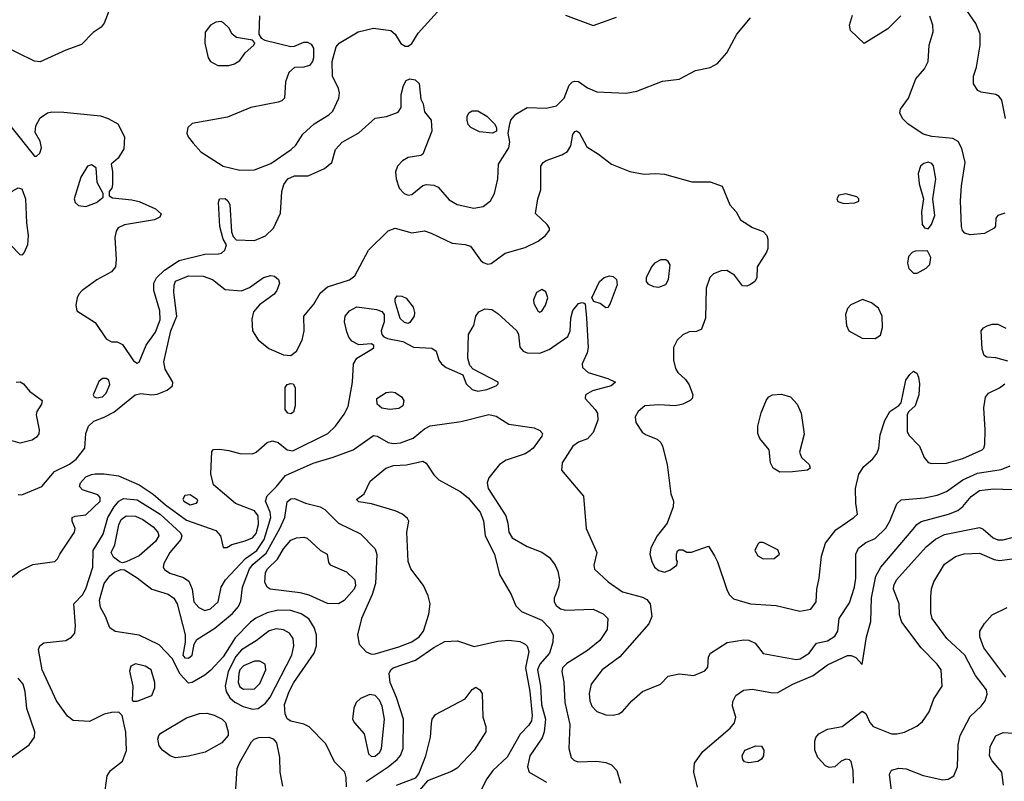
# Model space of a CAD drawing. Extents: x 1173029 to 1307123, y 522559 to 678521.
# Tile 347 of 623: x 1286913 to 1292291, y 536806 to 540964. Entities that reach past the tile are written whole.
import ezdxf

# ---------------------------------------------------------------- set-up
doc = ezdxf.new("R2010")
doc.units = 0

msp = doc.modelspace()

# ---------------------------------------------------------------- linework, layer by layer
at = {"layer": '0CON10XD'}
for points in [[(1287405.4, 541025), (1287374.5, 540945.5), (1287357.6, 540922.4), (1287315, 540894), (1287250.9, 540829.1), (1287165, 540797.9), (1287025, 540733.8), (1286995, 540738), (1286815, 540824.4)], [(1287555, 539088.6), (1287565, 539094.3), (1287603.4, 539186.6), (1287655, 539257.5), (1287680.6, 539325), (1287679.1, 539375), (1287646.8, 539485), (1287645.4, 539525), (1287660.4, 539555), (1287703.6, 539596.4), (1287785, 539649.3), (1287925, 539683.8), (1288000, 539685), (1288015, 539688.8), (1288033.3, 539705), (1288042.5, 539735), (1288023.8, 539765), (1288005.8, 539834.2), (1287998.6, 539965), (1288004.5, 539985.5), (1288035, 539987.5), (1288050.8, 539975), (1288061.4, 539955), (1288070, 539805), (1288079.3, 539779.3), (1288095, 539762.5), (1288195, 539758.7), (1288255.6, 539784.4), (1288300.4, 539825), (1288337.9, 539907.9), (1288344.7, 540025.3), (1288356.4, 540065), (1288377.8, 540095), (1288415, 540112.3), (1288488.7, 540111.3), (1288578.5, 540151.5), (1288617.5, 540185), (1288638.9, 540255), (1288674.7, 540295.3), (1288765, 540345.4), (1288855, 540425.6), (1288917.5, 540435), (1288980.5, 540459.5), (1288996.2, 540485), (1288996.2, 540555), (1289009.2, 540605), (1289025, 540632), (1289045, 540641.4), (1289073.3, 540635), (1289096, 540615), (1289105, 540530), (1289116.7, 540505), (1289125, 540460), (1289160, 540415), (1289163.8, 540355), (1289115, 540230), (1289105, 540222.5), (1289035, 540212), (1289005, 540194), (1288976.2, 540165), (1288966.4, 540133.6), (1288968.8, 540095), (1288986.2, 540045), (1289013.3, 540015), (1289035, 540006.2), (1289055, 540008.8), (1289115, 540058.8), (1289135, 540063.3), (1289175, 540060), (1289199.5, 540049.5), (1289259.8, 539979.8), (1289302, 539955), (1289394.6, 539934.6), (1289445.3, 539944.7), (1289484.4, 539975), (1289506.4, 540015), (1289524.6, 540094.6), (1289528.9, 540175), (1289584.3, 540265), (1289590.6, 540295), (1289582, 540345), (1289591.2, 540395), (1289596, 540415), (1289622.4, 540447.6), (1289685, 540484.4), (1289789.3, 540480.7), (1289845, 540492.9), (1289887.1, 540535), (1289915, 540606.7), (1289933.3, 540625), (1289945, 540628), (1289965.6, 540625.6), (1290015, 540592), (1290065, 540570.8), (1290226.3, 540563.7), (1290285, 540573.5), (1290425, 540628.6), (1290515, 540640), (1290605, 540687.1), (1290685, 540702.9), (1290725, 540724), (1290775, 540783.8), (1290830, 540885), (1290905, 540974.3)], [(1288224, 540985), (1288220, 540885), (1288233, 540863), (1288252.5, 540852.5), (1288395, 540817.5), (1288415, 540820), (1288465, 540841.4), (1288485, 540841.4), (1288505, 540831.2), (1288518.8, 540808.8), (1288518.8, 540755), (1288513.3, 540735), (1288495.9, 540714.1), (1288466.1, 540703.9), (1288415, 540703.3), (1288383.6, 540676.4), (1288364.5, 540625.5), (1288360, 540535), (1288345, 540521.2), (1288325.6, 540514.4), (1288175, 540484.5), (1288047.7, 540432.3), (1287855, 540396.9), (1287831.9, 540375), (1287825.6, 540345), (1287833.1, 540325), (1287860.4, 540290.4), (1287902.1, 540242.1), (1288025, 540164.5), (1288115, 540141.5)], [(1288115, 540141.5), (1288195, 540143.3), (1288285, 540178.5), (1288396.9, 540255), (1288421.2, 540278.8), (1288460.2, 540339.8), (1288522, 540395), (1288602.5, 540445), (1288622.9, 540465), (1288656, 540535), (1288660, 540565), (1288655, 540587.5), (1288621.2, 540655), (1288620, 540735), (1288642, 540815), (1288658.8, 540835), (1288762.2, 540897.8), (1288845, 540917.8), (1288940, 540905), (1288963.8, 540885), (1288994.5, 540834.5), (1289019.1, 540819.1), (1289035, 540818.6), (1289055.4, 540834.6), (1289088.9, 540891.1), (1289212, 541025)], [(1289895, 540988.6), (1290045, 540931.9), (1290172.8, 540977.2)], [(1291726.2, 540985), (1291655.8, 540914.2), (1291525, 540833.3), (1291451.2, 540905), (1291446.2, 540935), (1291461.2, 540988.8)], [(1292295, 539906.9), (1292256.7, 539895), (1292245, 539880), (1292243.6, 539836.4), (1292236.2, 539825), (1292182.7, 539797.3), (1292105, 539788.9), (1292075, 539798.2), (1292063.4, 539813.4), (1292057.8, 539835), (1292051.6, 539975), (1292056.6, 540056.6), (1292077.3, 540185), (1292060, 540260), (1292039.5, 540299.5), (1292010, 540315), (1291894.5, 540325.5), (1291848.5, 540338.5), (1291764, 540395), (1291736, 540425), (1291720, 540455), (1291723.8, 540475), (1291768.6, 540535), (1291808.7, 540641.3), (1291855, 540696.2), (1291876, 540735), (1291880.8, 540825), (1291903, 540897), (1291900, 540935), (1291885, 540983.8)], [(1292297.5, 540425), (1292277.5, 540525), (1292262.5, 540545), (1292245, 540555.6), (1292165, 540568.6), (1292146.8, 540576.8), (1292123.2, 540613.2), (1292122.2, 540655), (1292139.5, 540705), (1292159.4, 540825), (1292159.4, 540885), (1292135, 540944), (1292086.9, 541015)], [(1288055, 540714.5), (1288086.2, 540723.8), (1288115, 540742), (1288145, 540783.8), (1288192.5, 540825), (1288197, 540837), (1288185, 540852.5), (1288096.6, 540866.6), (1288074.5, 540884.5), (1288055, 540918.8), (1288027.3, 540947.3), (1288013.9, 540953.9), (1287985, 540951.2), (1287955, 540933.3), (1287926.7, 540895), (1287923.8, 540835), (1287942, 540755), (1287956.2, 540735), (1287995, 540714.5), (1288055, 540714.5)], [(1286865, 540381.4), (1286995, 540219.2), (1287005, 540219.2), (1287022.5, 540235), (1287032.2, 540265), (1287025, 540300), (1286997.7, 540347.7), (1287000.8, 540385), (1287025, 540428.8), (1287064.3, 540455.7), (1287088.3, 540461.7), (1287155, 540459.1), (1287355, 540439.5), (1287396.2, 540425), (1287448.8, 540395), (1287486.2, 540325), (1287481.7, 540258.3), (1287451.4, 540208.6), (1287413.3, 540175), (1287420, 540135), (1287420, 540065), (1287415.9, 540044.1), (1287402.5, 540025), (1287401.7, 540001.7), (1287420.7, 539990.7), (1287525, 539981.1), (1287565, 539971.5), (1287655, 539930.8), (1287685.6, 539904.4), (1287678.1, 539885), (1287649.5, 539870.5), (1287486, 539844), (1287452, 539828), (1287440.2, 539809.8), (1287432.9, 539775), (1287441.1, 539655), (1287436.2, 539613.8), (1287415, 539588.1), (1287335, 539543.6), (1287255.3, 539484.7), (1287235.7, 539465), (1287226.7, 539445), (1287220.6, 539405), (1287226.2, 539375), (1287325, 539311.5), (1287385, 539222), (1287414.1, 539205.9), (1287445, 539204.3), (1287475, 539191.4), (1287535, 539100.8), (1287555, 539088.6)], [(1289495, 540343.8), (1289425, 540351.2), (1289376.7, 540375), (1289362.3, 540392.3), (1289356.7, 540415), (1289356.7, 540435), (1289366.7, 540455), (1289385, 540465.8), (1289415, 540465.8), (1289465, 540436.7), (1289507.5, 540395), (1289517.5, 540375), (1289517.5, 540355), (1289495, 540343.8)], [(1286905, 538370.8), (1286925, 538369.2), (1287034.3, 538415), (1287103.6, 538496.4), (1287185, 538536.2), (1287222.3, 538565), (1287268.2, 538625), (1287273.8, 538705), (1287290, 538745), (1287318.3, 538771.7), (1287374.6, 538794.6), (1287428.3, 538821.7), (1287544.1, 538915.9), (1287575, 538922.3), (1287635, 538915.4), (1287665, 538919.6), (1287719.1, 538940.9), (1287747.1, 538965), (1287750, 538985), (1287708.2, 539055), (1287701.1, 539095), (1287738.1, 539265), (1287771.8, 539345), (1287756, 539475), (1287756.2, 539515), (1287765, 539536.2), (1287835, 539566.2), (1287915, 539563.7), (1287965.6, 539545), (1288035, 539491.4), (1288125, 539483.1), (1288168.7, 539501.3), (1288245, 539555.6), (1288285, 539567.5), (1288305, 539563.3), (1288327.5, 539545), (1288331.5, 539525), (1288318.1, 539485), (1288304, 539465), (1288222.8, 539407.2), (1288191.2, 539368.8), (1288180.7, 539329.3), (1288185.4, 539265), (1288215, 539216.5), (1288275, 539167.9), (1288355, 539134.6), (1288395, 539129.6), (1288425.2, 539154.8), (1288455.3, 539215), (1288467.3, 539265), (1288465, 539345.8), (1288519.9, 539410.1), (1288555, 539471.1), (1288595, 539504.6), (1288715, 539544.4), (1288744, 539565), (1288818.9, 539705), (1288925, 539810.5), (1288965, 539826.5), (1289055, 539800), (1289125, 539810.8), (1289160.7, 539799.3), (1289275, 539744), (1289346.1, 539736.1), (1289375, 539726.7), (1289430.3, 539650.3), (1289445, 539638), (1289469.5, 539629.5), (1289487.6, 539632.4), (1289565, 539689.4), (1289675, 539720), (1289744.5, 539755.5), (1289785, 539786), (1289808, 539815), (1289808, 539825), (1289794, 539845), (1289731.2, 539905), (1289744, 539985), (1289760, 540035), (1289760, 540165), (1289772, 540185), (1289788.8, 540195), (1289875, 540226.2), (1289905.6, 540245), (1289924.4, 540275), (1289935, 540336.7), (1289945, 540353.8), (1289955, 540358), (1289968.6, 540348.6), (1290010.2, 540270.2), (1290075, 540230.4), (1290145, 540175.4), (1290245, 540134.6), (1290325, 540121.1), (1290385.6, 540124.4)], [(1287275, 539943.8), (1287332.5, 539965), (1287370, 539995), (1287370, 540015), (1287335.8, 540075.8), (1287331.2, 540155), (1287305, 540171.2), (1287283.8, 540165), (1287247.5, 540105), (1287211.2, 539985), (1287216.4, 539966.4), (1287235, 539950), (1287275, 539943.8)], [(1291875, 539822.5), (1291893.6, 539846.4), (1291912.5, 539895), (1291900.6, 539985), (1291916.4, 540095), (1291905, 540166.2), (1291895, 540179.4), (1291875, 540186.4), (1291850.9, 540179.1), (1291834, 540165), (1291820, 540125), (1291827, 540067), (1291850.8, 539985), (1291838.8, 539915), (1291842.5, 539845), (1291855, 539827.5), (1291875, 539822.5)], [(1290385.6, 540124.4), (1290435, 540121.1), (1290585, 540078.6), (1290685, 540078.8), (1290750, 540055), (1290792.3, 539952.3), (1290826.7, 539915), (1290850.7, 539870.7), (1290915, 539830), (1290975, 539806.7), (1290993.3, 539785), (1290998.8, 539765), (1290999.2, 539715), (1290992.5, 539695), (1290942, 539615), (1290940, 539555), (1290928.8, 539535), (1290905, 539517.5), (1290885, 539509.2), (1290861.7, 539511.7), (1290818.3, 539568.3), (1290775, 539593.8), (1290745, 539593.3), (1290703, 539577), (1290683, 539557), (1290662.3, 539497.7), (1290658.8, 539335), (1290637.5, 539275), (1290609.3, 539260.7), (1290570.7, 539259.3), (1290535, 539243.8), (1290505, 539213.8), (1290484.3, 539175), (1290483.5, 539105), (1290495, 539060), (1290507.6, 539037.6), (1290549.7, 538999.7), (1290569.5, 538969.5), (1290590, 538915), (1290586, 538895), (1290575, 538884.3), (1290535, 538865.6), (1290494.5, 538855.5), (1290405, 538861.1), (1290327.5, 538855), (1290290.8, 538825), (1290274.3, 538795), (1290278.6, 538765), (1290312.4, 538712.4), (1290335, 538697.1), (1290395, 538674.2), (1290415, 538656), (1290425, 538636.2), (1290450, 538535), (1290470, 538375), (1290484, 538335), (1290482, 538305), (1290450, 538215), (1290394.4, 538145), (1290360.6, 538079.4), (1290355.6, 538045), (1290365.6, 538005), (1290381.4, 537975), (1290405, 537955.7), (1290435, 537947.5), (1290465, 537959.2), (1290503.3, 537985), (1290506.7, 538005), (1290501.2, 538015), (1290501.2, 538045), (1290506.4, 538063.6), (1290515, 538070), (1290535, 538068.8), (1290557, 538057), (1290583.6, 538056.4), (1290675, 538090), (1290707.5, 538037.5), (1290725, 538003.8), (1290775, 537852), (1290788.9, 537825), (1290811.9, 537801.9), (1290905.4, 537775.4), (1291045, 537766), (1291175, 537734.5)], [(1286925, 539677.5), (1286915, 539680), (1286863.8, 539735), (1286808.3, 539768.3), (1286788.6, 539795), (1286781.9, 539825), (1286800.8, 539905), (1286803.3, 539975), (1286872, 540028), (1286905.8, 540045.8), (1286925, 540040), (1286945, 539986.7), (1286949.7, 539855), (1286959.1, 539785), (1286955.7, 539734.3), (1286937.7, 539692.3), (1286925, 539677.5)], [(1291415, 539961.2), (1291475, 539963.8), (1291496.4, 539973.6), (1291496.4, 539986.4), (1291485.9, 539995.9), (1291425, 540013.8), (1291387.5, 540005), (1291376.7, 539985), (1291381.7, 539971.7), (1291415, 539961.2)], [(1291795, 539579.2), (1291815, 539580), (1291865, 539607.5), (1291885, 539626.7), (1291890, 539665), (1291871.7, 539701.7), (1291805, 539700), (1291787.7, 539692.3), (1291768.8, 539671.2), (1291762.9, 539635), (1291770.6, 539605), (1291795, 539579.2)], [(1290405, 539503.5), (1290442, 539518), (1290457.8, 539545), (1290465.6, 539625), (1290454.5, 539644.5), (1290442.2, 539652.2), (1290415, 539652.7), (1290380, 539635), (1290363.5, 539615), (1290335.7, 539555), (1290335.8, 539535), (1290345, 539522.5), (1290375, 539507.8), (1290405, 539503.5)], [(1290115, 539390), (1290083.6, 539413.6), (1290050, 539425), (1290037.5, 539445), (1290080, 539535), (1290105, 539555.7), (1290135.7, 539565.7), (1290155, 539561.2), (1290173.8, 539545), (1290175.8, 539515.8), (1290138.8, 539415), (1290125, 539392.5), (1290115, 539390)], [(1289755, 539366.7), (1289765, 539372.5), (1289785.7, 539405), (1289797.5, 539445), (1289787.3, 539477.3), (1289765, 539491.2), (1289735.7, 539474.3), (1289718.8, 539435), (1289721.2, 539415), (1289743.8, 539375), (1289755, 539366.7)], [(1286855, 537910), (1286915, 537954.5), (1286985, 537990), (1287104.4, 538005.6), (1287120.6, 538019.4), (1287132.2, 538045), (1287212.5, 538165), (1287215.9, 538185.9), (1287200, 538225), (1287200, 538245), (1287217, 538253), (1287275, 538260.6), (1287352.7, 538335), (1287353.3, 538355), (1287339.5, 538369.5), (1287256.8, 538396.8), (1287239.4, 538415), (1287245.5, 538435), (1287275, 538467.1), (1287305, 538481.2), (1287325, 538483.6), (1287375, 538483.6), (1287453, 538473), (1287565, 538424.2), (1287642.9, 538372.9), (1287710.3, 538315), (1287825, 538230.8), (1287984.7, 538174.7), (1288009.4, 538145), (1288025, 538082.5), (1288045, 538081.2), (1288072.4, 538097.6), (1288145, 538119.3), (1288185, 538134.7), (1288205, 538159.1), (1288217.1, 538207.1), (1288215.4, 538255.4), (1288195, 538281.9), (1288091.9, 538321.9), (1287972.5, 538425), (1287957.1, 538485), (1287963, 538607), (1287972.5, 538617.5), (1288005, 538618.8), (1288055, 538612.5), (1288115.6, 538595.6), (1288185, 538594.3), (1288205, 538603.1), (1288265, 538655.4), (1288295, 538665.4), (1288325, 538654.6), (1288375, 538614.6), (1288405, 538609.7), (1288595.8, 538705), (1288637.5, 538745), (1288685, 538810), (1288707.6, 538852.4), (1288731.4, 538985), (1288735.8, 539085), (1288754.3, 539115.7), (1288837.5, 539165), (1288846.7, 539175), (1288846.7, 539185), (1288835, 539193.3), (1288765, 539189.2), (1288728.2, 539208.2), (1288710.7, 539230.7), (1288699.8, 539259.8), (1288688.2, 539315), (1288691.8, 539345), (1288714.4, 539375), (1288755, 539396), (1288862, 539382), (1288890.9, 539370.9), (1288904.2, 539354.2), (1288904.2, 539315), (1288887.5, 539265), (1288891.2, 539245), (1288902.7, 539232.7), (1288923.1, 539223.1), (1289006.7, 539206.7), (1289065, 539176.7), (1289165, 539170), (1289187.5, 539155), (1289202.5, 539105), (1289216.7, 539085), (1289242.5, 539065), (1289333.8, 539025), (1289352.7, 538975), (1289384.4, 538945), (1289415, 538935.4), (1289465, 538945.5), (1289516.7, 538965), (1289527.5, 538975), (1289526.7, 538985), (1289390, 539055), (1289372, 539075), (1289361.2, 539115), (1289363.8, 539245), (1289385, 539280), (1289394, 539295), (1289404.2, 539345), (1289420.3, 539369.7), (1289454.4, 539385.6), (1289492, 539382), (1289525, 539360.6), (1289627.8, 539265), (1289638.1, 539245), (1289645.5, 539175.5), (1289662.5, 539155), (1289685, 539144.5), (1289755, 539143.1), (1289805, 539163.8), (1289906.6, 539233.4), (1289920.4, 539265), (1289923.1, 539335), (1289935, 539375.8), (1289965, 539414.2), (1289985, 539420), (1289997, 539417), (1290002.5, 539412.5), (1290010, 539335), (1290018, 539175), (1290012.5, 539145), (1289985.8, 539085), (1289987.5, 539065), (1290018.3, 539038.3), (1290125, 539005.6), (1290166.7, 538985), (1290143.3, 538965), (1290041.7, 538938.3), (1290004.2, 538915), (1290001.4, 538895), (1290056.7, 538835), (1290068.8, 538815), (1290071.9, 538778.1), (1290045, 538710), (1290014.6, 538675.4), (1289965, 538656.9), (1289935, 538634.5), (1289875.5, 538545), (1289873.5, 538505), (1289992.5, 538362.5), (1290007.7, 538185), (1290065.7, 538055), (1290049.2, 537985), (1290053.4, 537963.4), (1290128, 537895), (1290205, 537839.5), (1290315, 537811.2), (1290338.3, 537798.3), (1290356.5, 537775), (1290366.5, 537705), (1290349.4, 537665), (1290190.8, 537485), (1290095, 537414), (1290035, 537336.7), (1290024.6, 537285), (1290028.2, 537245), (1290038.1, 537215), (1290065, 537185.8), (1290115, 537168.6), (1290155, 537167.5), (1290185, 537174.2), (1290205, 537186), (1290256.2, 537245), (1290315, 537296), (1290413.3, 537335), (1290455, 537380), (1290515, 537391.4), (1290595, 537382.5), (1290655, 537408.8), (1290671.7, 537428.3), (1290676.2, 537485), (1290686.2, 537505), (1290777.2, 537562.8), (1290868.3, 537578.3), (1290895, 537576.7), (1290930.5, 537560.5), (1290975, 537502.9), (1291155, 537470), (1291175.7, 537475), (1291225, 537504.5), (1291265, 537560), (1291325, 537573.3), (1291365, 537598.5), (1291381.2, 537625), (1291390, 537695), (1291445, 537780.8), (1291472.3, 537865), (1291480, 537915), (1291480.5, 538045), (1291495, 538078.1), (1291535, 538109.4), (1291585, 538131.1), (1291645, 538187.9), (1291666.9, 538225), (1291705, 538320), (1291727.3, 538342.7), (1291855, 538353.6), (1291925, 538368.7), (1291975, 538388.2), (1292065, 538450.8), (1292145, 538487.4), (1292275, 538507.2), (1292322.5, 538527.5)], [(1289035, 539305.8), (1289015, 539310), (1288992.1, 539332.1), (1288963.9, 539423.9), (1288965, 539440), (1288975, 539456.7), (1289000, 539455), (1289025, 539443.8), (1289062.2, 539395), (1289070.5, 539365), (1289068.5, 539345), (1289045, 539310), (1289035, 539305.8)], [(1291585, 539222.5), (1291615, 539241.2), (1291626.8, 539283.2), (1291624.3, 539345), (1291605, 539388.8), (1291565, 539418), (1291515.9, 539435.9), (1291453.2, 539406.8), (1291435, 539386.7), (1291424.3, 539355), (1291429.2, 539295), (1291442, 539265), (1291515, 539225.6), (1291585, 539222.5)], [(1292310, 539100), (1292245, 539117.5), (1292195, 539121.9), (1292180.5, 539130.5), (1292169.6, 539165), (1292165.6, 539265), (1292178.3, 539281.7), (1292197.3, 539292.7), (1292225, 539301.8), (1292255, 539301.3), (1292298.9, 539278.9)], [(1291175, 537734.5), (1291234.5, 537745.5), (1291264.3, 537785), (1291267.1, 537855), (1291280, 537915), (1291292.7, 538035), (1291315.5, 538105), (1291371.1, 538178.9), (1291470, 538245), (1291490, 538265), (1291480, 538325), (1291478.9, 538405), (1291497.2, 538482.8), (1291524.3, 538525), (1291573.8, 538566.2), (1291595, 538596), (1291605.5, 538625), (1291613.4, 538696.6), (1291637.8, 538775), (1291665.4, 538824.6), (1291715, 538857.5), (1291727.4, 538872.6), (1291753.8, 538995), (1291775, 539026.9), (1291795, 539044.3), (1291813.1, 539033.1), (1291822.5, 539012.5), (1291828.8, 538975), (1291825.2, 538914.8), (1291804.7, 538855.3), (1291770, 538825), (1291761.5, 538808.5), (1291761.2, 538715), (1291769.5, 538695), (1291828.9, 538635), (1291853.2, 538573.2), (1291875, 538547.1), (1291895, 538540.6), (1291975, 538542.9), (1292065, 538568.9), (1292170, 538615), (1292179.4, 538625), (1292184.5, 538645), (1292186.7, 538725), (1292179.5, 538845), (1292187.8, 538902.2), (1292204.5, 538925.5), (1292265, 538953.9), (1292294.5, 538975)], [(1286893.3, 538985), (1286915, 538987.5), (1286933.8, 538975), (1286966.3, 538936.3), (1287036.7, 538885), (1287033.3, 538865), (1287006, 538825), (1287003, 538807), (1287020, 538725), (1287017.3, 538702.7), (1287005.7, 538684.3), (1286981.9, 538668.1), (1286915, 538651.9), (1286865.8, 538665.8)], [(1287335, 538900), (1287365, 538904.4), (1287385, 538924), (1287405, 538972.5), (1287399.4, 538995), (1287385, 539005.6), (1287365, 539004.4), (1287345, 538988.6), (1287314, 538915), (1287320, 538905), (1287335, 538900)], [(1288395, 538811.2), (1288377.5, 538815), (1288363.8, 538835), (1288363.8, 538955), (1288375, 538971.2), (1288395, 538977.1), (1288406.7, 538975), (1288418.8, 538955), (1288418, 538855), (1288408.3, 538821.7), (1288395, 538811.2)], [(1288935, 538835.5), (1288892.2, 538842.2), (1288865.5, 538865.5), (1288863.3, 538895), (1288915, 538928.4), (1288945, 538932.7), (1288965, 538928), (1288998.9, 538905), (1289011.9, 538885), (1289005.8, 538855), (1288985, 538841.1), (1288935, 538835.5)], [(1291065, 538493.3), (1291028, 538515), (1291014.5, 538544.5), (1291006.7, 538615), (1290956.6, 538676.6), (1290945.5, 538705), (1290945.5, 538745.5), (1290962.6, 538817.4), (1290992.2, 538887.8), (1291006, 538905), (1291025, 538915.6), (1291075, 538919.2), (1291123.9, 538903.9), (1291160.5, 538865), (1291181.1, 538815), (1291198.7, 538701.3), (1291173.3, 538603.3), (1291184.4, 538574.4), (1291226, 538535), (1291230, 538515), (1291216.4, 538503.6), (1291135, 538494.4), (1291065, 538493.3)], [(1287374.3, 536715), (1287390.8, 536835), (1287410, 536865), (1287475.4, 536914.6), (1287497, 536973), (1287493.7, 537073.7), (1287473.9, 537163.9), (1287455, 537182.5), (1287415, 537182), (1287375, 537171.4), (1287295, 537131.2), (1287205, 537138.2), (1287175, 537161.5), (1287114.3, 537244.3), (1287036.1, 537415), (1287015.8, 537525), (1287024.2, 537545.8), (1287045, 537562), (1287165, 537574.4), (1287197, 537593), (1287214.4, 537615), (1287218.9, 537655), (1287209.2, 537775), (1287256.6, 537823.4), (1287275, 537855.7), (1287312.3, 537975), (1287314.8, 538065), (1287369.8, 538155), (1287394.3, 538245.7), (1287429.6, 538305), (1287455, 538334.2), (1287480, 538350), (1287555, 538342.6), (1287679.7, 538265), (1287792.2, 538162.2), (1287798.6, 538145), (1287793.5, 538125), (1287734, 538055), (1287700, 537995), (1287697.3, 537975), (1287705, 537961.5), (1287732.6, 537942.6), (1287807.4, 537917.4), (1287837.7, 537897.7), (1287855.3, 537855.3), (1287865.3, 537785.3), (1287890.9, 537755), (1287925, 537738.2), (1287955, 537747.3), (1287996.9, 537785), (1288012.9, 537865), (1288037.3, 537905), (1288147.1, 538022.9), (1288209.3, 538065), (1288248.1, 538125), (1288284.2, 538245), (1288280.5, 538275), (1288255.2, 538335), (1288264.7, 538365), (1288316.6, 538415), (1288365.3, 538474.7), (1288516.8, 538543.2), (1288625, 538574.6), (1288734.1, 538615.9), (1288845, 538694.4), (1288865, 538690.5), (1288925, 538654.7), (1288955, 538650), (1288993.9, 538653.9), (1289061.7, 538678.3), (1289125, 538730), (1289155, 538746.9), (1289325, 538769.6), (1289475, 538808.9), (1289515, 538800), (1289585.4, 538755.4), (1289722.5, 538735), (1289755, 538721.2), (1289768.8, 538705), (1289765, 538690), (1289717.5, 538625), (1289695, 538605.7), (1289675, 538593.1), (1289571.1, 538558.9), (1289534.2, 538535), (1289475, 538462), (1289466.8, 538435), (1289472.8, 538405), (1289567.9, 538255), (1289579.5, 538215), (1289584.5, 538165), (1289602.9, 538135), (1289685, 538086.9), (1289765, 538057.5), (1289806.9, 538026.9), (1289838.1, 537985), (1289852.4, 537952.4), (1289862.1, 537905), (1289856.2, 537865), (1289832.7, 537805), (1289833.3, 537785), (1289843.8, 537765), (1289867.3, 537747.3), (1289895, 537739.6), (1290045, 537745.4), (1290099.9, 537719.9), (1290125.5, 537695), (1290121.8, 537635), (1290082.1, 537575), (1290015, 537520), (1289901.5, 537448.5), (1289878.1, 537425), (1289874.4, 537405), (1289885, 537347.5), (1289890.3, 537235), (1289918.6, 537115), (1289911.8, 536985), (1289925.4, 536935.4), (1289940.6, 536920.6), (1289961.7, 536911.7), (1290065, 536914.6), (1290115, 536907.9), (1290145, 536895.6), (1290175.6, 536865), (1290195.6, 536795.6)], [(1288697.4, 536775), (1288696.6, 536826.6), (1288689.1, 536855), (1288632.5, 536912.5), (1288585, 537009.4), (1288495, 537102.9), (1288465, 537118.1), (1288393.7, 537133.7), (1288375, 537146), (1288363.2, 537173.2), (1288360, 537225), (1288385.3, 537295), (1288411.2, 537345), (1288521.2, 537505), (1288534.6, 537545), (1288533.8, 537605), (1288521.1, 537645), (1288491.8, 537691.8), (1288450.3, 537720.3), (1288395, 537738.9), (1288325, 537739.3), (1288265, 537725.2), (1288203.5, 537696.5), (1288174.8, 537675.2), (1288091, 537589), (1288025, 537484.7), (1287957.8, 537412.2), (1287925, 537385.4), (1287855, 537344.4), (1287835, 537340.6), (1287790.2, 537390.2), (1287746.2, 537476.2), (1287675, 537550.8), (1287565, 537603.2), (1287435, 537622.7), (1287405, 537644), (1287381.8, 537705), (1287354.3, 537755), (1287349.4, 537795), (1287375.4, 537885), (1287405, 537927.1), (1287431.8, 537948.2), (1287465, 537962.5), (1287485, 537960.8), (1287555, 537917.3), (1287635.3, 537855.3), (1287725, 537826.6), (1287755.8, 537805.8), (1287772.9, 537775), (1287817.3, 537605), (1287816.7, 537565), (1287804, 537495), (1287815, 537480), (1287835, 537477.1), (1287855.3, 537494.7), (1287866.2, 537553.8), (1287880, 537580), (1287979, 537641), (1288075, 537721.8), (1288109.3, 537760.7), (1288120.6, 537789.4), (1288129.5, 537865), (1288168.6, 537965), (1288188.1, 537991.9), (1288259.5, 538050.5), (1288334.6, 538185.4), (1288360.7, 538245), (1288375, 538332), (1288395, 538348.2), (1288415, 538349.1), (1288475, 538323.3), (1288554.3, 538304.3), (1288579.4, 538289.4), (1288654.7, 538214.7), (1288775, 538157.5), (1288854.5, 538075), (1288863.8, 538043.8), (1288857.1, 537885), (1288838.1, 537825), (1288780, 537695), (1288758.9, 537605), (1288768.1, 537555), (1288805, 537512.5), (1288835, 537500.4), (1288855, 537501.5), (1288985, 537539.6), (1289055, 537566.7), (1289094.6, 537595), (1289119.3, 537625), (1289148.8, 537718.8), (1289156.1, 537775), (1289145, 537818), (1289118.2, 537875), (1289050.6, 537965), (1289034.4, 538005), (1289027.5, 538165), (1289038, 538225), (1289030.9, 538240.9), (1289003.4, 538263.4), (1288965, 538283.2), (1288835, 538320), (1288765, 538331.2), (1288753.3, 538345), (1288795.6, 538374.4), (1288826.9, 538445), (1288912.5, 538515), (1288955, 538529.2), (1289026.2, 538533.8), (1289115, 538553.5), (1289132.7, 538542.7), (1289175, 538479.5), (1289202.4, 538452.4), (1289318.6, 538388.6), (1289363.4, 538353.4), (1289429.2, 538275), (1289447.3, 538227.3), (1289455.3, 538145), (1289506.9, 538045), (1289533.6, 537935), (1289596.9, 537825), (1289623.6, 537763.6), (1289655, 537731.9), (1289765, 537685.4), (1289809.5, 537639.5), (1289826.5, 537605), (1289826.2, 537565), (1289807.7, 537505), (1289755, 537444.2), (1289742.3, 537415), (1289757.1, 537325), (1289764.1, 537225), (1289785.3, 537145), (1289777.7, 537075), (1289766.9, 537043.1), (1289699.4, 536945), (1289686.9, 536885), (1289696, 536855), (1289791.1, 536801.1)], [(1290615.9, 536774.1), (1290596.2, 536855), (1290600, 536905), (1290645, 536967.5), (1290794.4, 537095), (1290817.5, 537125), (1290825.5, 537155), (1290806.7, 537215), (1290808.3, 537241.7), (1290825, 537274.2), (1290866.3, 537303.7), (1290915, 537307.9), (1291025, 537287.9), (1291055, 537291.2), (1291135.7, 537335), (1291246.6, 537383.4), (1291325, 537441.1), (1291435, 537492.2), (1291455, 537492.9), (1291481.2, 537481.2), (1291515, 537442.5), (1291538.8, 537595), (1291561.9, 537678.1), (1291566.6, 537806.6), (1291589.7, 537925), (1291616, 537975), (1291793, 538183), (1291812.6, 538207.4), (1291836.4, 538223.6), (1291986.6, 538263.4), (1292036.7, 538283.3), (1292065, 538305.5), (1292109.9, 538360.1), (1292155, 538394.2), (1292232.4, 538402.4), (1292335, 538398.6)], [(1287845, 538314.7), (1287878.6, 538325), (1287885.7, 538335), (1287883.1, 538345), (1287845, 538368.8), (1287814.7, 538365.3), (1287803.8, 538346.2), (1287809.6, 538335), (1287845, 538314.7)], [(1287475, 537998), (1287462.4, 538002.4), (1287425, 538029.2), (1287412.5, 538055), (1287432.9, 538097.1), (1287454.4, 538205), (1287467.6, 538235), (1287495, 538255.9), (1287545, 538253.5), (1287585, 538235.3), (1287642.9, 538195), (1287668.5, 538165), (1287672.5, 538145), (1287655.2, 538114.8), (1287565, 538037.5), (1287495, 538004.2), (1287475, 537998)], [(1291466.9, 536795), (1291465.7, 536865), (1291453.9, 536913.9), (1291445, 536923.3), (1291425, 536926.7), (1291400, 536915), (1291365, 536884), (1291335, 536880), (1291315, 536890.8), (1291273.1, 536935), (1291255.6, 536975.6), (1291255.7, 537025), (1291261.9, 537045), (1291277.5, 537065), (1291325, 537090.5), (1291405.7, 537104.3), (1291515, 537188), (1291535, 537176.2), (1291556.7, 537126.7), (1291574.6, 537104.6), (1291675, 537063.8), (1291705, 537063.8), (1291745.9, 537074.1), (1291812.6, 537107.4), (1291845, 537132.9), (1291880.6, 537185), (1291905.7, 537255), (1291952, 537325), (1291945.6, 537414.4), (1291925, 537444.4), (1291836.4, 537535), (1291730.9, 537675), (1291719.6, 537715), (1291717.3, 537775), (1291686.4, 537855), (1291687.9, 537875), (1291702.1, 537905), (1291865, 538085.4), (1291915, 538127.5), (1291965, 538152.4), (1292155, 538190.5), (1292175, 538183.1), (1292230.8, 538135), (1292255, 538123.8), (1292285, 538123.7), (1292355, 538141.8)], [(1288655, 537774.5), (1288595, 537776.5), (1288495, 537822.1), (1288445.3, 537835.3), (1288281.2, 537855), (1288265, 537866), (1288253.1, 537893.1), (1288255.5, 537945), (1288266.4, 537965), (1288321.7, 538018.3), (1288354.8, 538075.2), (1288395, 538121.5), (1288425.6, 538135.6), (1288465, 538138.6), (1288483.1, 538133.1), (1288555.7, 538065.7), (1288592.5, 538045), (1288600.7, 538000.7), (1288608.3, 537988.3), (1288698.8, 537948.8), (1288743.5, 537905), (1288747.7, 537875), (1288740, 537855), (1288685, 537791.9), (1288655, 537774.5)], [(1290975, 538020), (1291035, 538022.5), (1291062.5, 538045), (1291055, 538070), (1290975, 538110), (1290955, 538108.8), (1290945, 538101.2), (1290929.2, 538065), (1290945.7, 538035.7), (1290975, 538020)], [(1291680.9, 536710.9), (1291664.2, 536845), (1291674.5, 536865.5), (1291715, 536878.1), (1291755, 536874.3), (1291847.6, 536837.6), (1291955, 536813.5), (1291985, 536816.9), (1292015.4, 536834.6), (1292036.5, 536885), (1292039.1, 537005), (1292049.5, 537055), (1292105, 537160), (1292164.3, 537215), (1292187.1, 537245), (1292198.3, 537281.7), (1292193.1, 537305), (1292133.8, 537383.8), (1292074.8, 537494.8), (1291977.5, 537585), (1291896.5, 537695), (1291890, 537725), (1291889.5, 537815), (1291893.6, 537856.4), (1291905.5, 537894.5), (1291965, 537990.6), (1292025, 538032.2), (1292072.6, 538047.4), (1292155, 538051.8), (1292235, 538016.6), (1292265, 538010.6), (1292335, 538019.7)], [(1292299.7, 537375), (1292179.6, 537535), (1292156.9, 537595), (1292157.1, 537625), (1292183, 537667), (1292224.7, 537715.3), (1292307.5, 537755)], [(1288185, 537199.5), (1288215, 537202.9), (1288255, 537232), (1288281.7, 537265), (1288400.5, 537495), (1288410.3, 537545), (1288406.7, 537585), (1288387.8, 537615), (1288355, 537632.7), (1288315, 537637.5), (1288276.7, 537626.7), (1288205, 537572.6), (1288125, 537523.9), (1288093.4, 537486.6), (1288051.8, 537405), (1288035.6, 537325), (1288041.7, 537295), (1288061.7, 537261.7), (1288087.8, 537237.8), (1288134.1, 537214.1), (1288185, 537199.5)], [(1288805.6, 536804.4), (1288925.7, 536884.3), (1288975, 536924.1), (1288994, 536946), (1289008.6, 536985), (1289009.4, 537145), (1288972.3, 537262.3), (1288937.1, 537345), (1288931.5, 537395), (1288940.6, 537415), (1288953.1, 537425), (1289075, 537466.2), (1289175, 537536.6), (1289235, 537568.5), (1289305, 537572.5), (1289395, 537541.8), (1289525, 537570.5), (1289585, 537576.2), (1289645, 537568.5), (1289675, 537554.2), (1289685, 537543.8), (1289693.5, 537515), (1289675.7, 537425), (1289700.3, 537295), (1289712.1, 537165), (1289708.5, 537135), (1289695, 537112.1), (1289647.4, 537062.6), (1289575, 536937.8), (1289496.7, 536865), (1289465, 536819.2), (1289396, 536685)], [(1287535, 537242.5), (1287555, 537243.8), (1287635, 537273.3), (1287650.6, 537315), (1287652.2, 537345), (1287630.8, 537415), (1287598.8, 537435), (1287545, 537446.9), (1287520, 537435), (1287512.7, 537407.3), (1287531.1, 537325), (1287528.3, 537248.3), (1287535, 537242.5)], [(1288135, 537309.4), (1288195, 537310.9), (1288225, 537339.5), (1288257.7, 537415), (1288254.3, 537445), (1288225, 537461.8), (1288195, 537460.6), (1288135, 537436.3), (1288116.2, 537415), (1288110.8, 537395), (1288105.7, 537345), (1288115, 537321.8), (1288135, 537309.4)], [(1286856.1, 536926.1), (1286965.6, 537004.4), (1286994.3, 537045.7), (1286995.8, 537075), (1286952.9, 537202.9), (1286942.9, 537295), (1286932.1, 537335), (1286905, 537368.2)], [(1288971.2, 536785), (1289076.1, 536823.9), (1289094.2, 536845.8), (1289130.9, 536945), (1289157, 537047), (1289161.7, 537121.7), (1289165.7, 537145), (1289185, 537170), (1289346.7, 537255), (1289385, 537306.7), (1289405, 537320), (1289426.7, 537305), (1289438.8, 537285), (1289443.8, 537155), (1289458.8, 537105), (1289460, 537075), (1289395, 536976), (1289302.2, 536877.8), (1289271.1, 536858.9), (1289141.2, 536808.8), (1289085.9, 536744.1)], [(1288835, 536940.4), (1288855, 536943.3), (1288880, 536965), (1288890, 536985), (1288906.7, 537145), (1288893.5, 537215), (1288878.7, 537248.7), (1288855, 537273.5), (1288825, 537279.2), (1288775, 537257.5), (1288750.8, 537235), (1288738, 537205), (1288731.5, 537145), (1288741.5, 537125), (1288795.3, 537065), (1288818.2, 536955), (1288835, 536940.4)], [(1287765, 536934.4), (1287735, 536944.2), (1287693.8, 536975), (1287675, 537000), (1287667.5, 537035), (1287672.5, 537055), (1287685, 537068.6), (1287825, 537151.8), (1287895, 537175.4), (1287935, 537177.3), (1287975, 537167.5), (1288019.2, 537145), (1288037.2, 537127.2), (1288052.5, 537075), (1288052.5, 537055), (1288017.5, 537015), (1287926, 536965), (1287835, 536942.5), (1287765, 536934.4)], [(1288093.1, 536765), (1288100.9, 536875), (1288113.1, 536906.9), (1288179.7, 537020.3), (1288193.3, 537035), (1288220, 537045), (1288275, 537045.6), (1288297.4, 537037.4), (1288316.7, 537015), (1288332.3, 536935), (1288334.6, 536855), (1288349.1, 536779.1)], [(1292286, 536785), (1292277.5, 536855), (1292225, 536916.9), (1292210, 536945), (1292214.6, 536995), (1292245, 537054.3), (1292285, 537071.9), (1292365, 537066)], [(1290895, 536906), (1290872.1, 536912.1), (1290862.5, 536925), (1290859.4, 536945), (1290874.3, 536975), (1290935, 536998.6), (1290965, 536997.5), (1290978.1, 536975), (1290976.7, 536945), (1290965, 536925.8), (1290945, 536914.3), (1290895, 536906)]]:
    msp.add_lwpolyline(points, dxfattribs=at)

doc.saveas('drawing.dxf')
